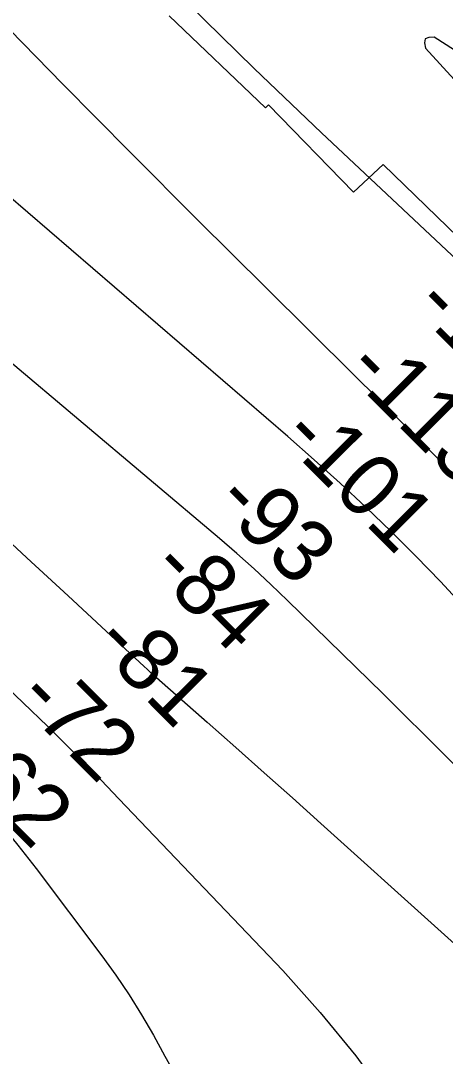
# Model space of a CAD drawing. Extents: x 3625074 to 3663148, y 511451 to 537151.
# Drawn here: x 3629325 to 3629781, y 532267 to 533380 of the extents above; entities that cross this region are included whole.
import ezdxf

# ---------------------------------------------------------------- set-up
doc = ezdxf.new("R2010")
doc.units = 0
for name, color, linetype in [('V-RIVR-RANG', 7, 'Continuous'), ('V-RRAP-RVMT', 7, 'Continuous'), ('V-TOPO-MAJR', 7, 'Continuous'), ('V-TOPO-MINR', 7, 'Continuous')]:
    doc.layers.add(name, color=color, linetype=linetype)

msp = doc.modelspace()

# ---------------------------------------------------------------- linework, layer by layer
at = {"layer": 'V-RRAP-RVMT'}
for p, q in [((3629484.1, 533385.5), (3629587.7, 533286.8)), ((3629587.7, 533286.8), (3629591, 533289.9)), ((3629591, 533289.9), (3629682.2, 533195.9)), ((3629682.2, 533195.9), (3629714.2, 533225.6)), ((3629714.2, 533225.6), (3629817.5, 533125.5))]:
    msp.add_line(p, q, dxfattribs=at)
at = {"layer": 'V-TOPO-MAJR'}
msp.add_lwpolyline([(3630450.1, 531992.4), (3630207.9, 532286.1), (3630196.9, 532299.4), (3630185.8, 532312.6), (3630174.6, 532325.6), (3630163.3, 532338.6), (3629826.8, 532721.6), (3629801.5, 532749.7), (3629775.9, 532777.4), (3629749.6, 532804.5), (3629723, 532831.3), (3629695.8, 532857.4), (3629668.2, 532883.3), (3629640.2, 532908.5), (3629611.8, 532933.5), (3629145.8, 533334.6)], dxfattribs=at)
at = {"layer": 'V-TOPO-MINR'}
for points in [[(3630401.5, 532263.4), (3630310.9, 532359), (3630291.3, 532379.7), (3630271.6, 532400.3), (3630252, 532420.9), (3630232.3, 532441.5), (3630179.1, 532497), (3630132.7, 532545.2), (3630086.1, 532593.2), (3630039.3, 532641), (3629992.3, 532688.7), (3629785.2, 532897.6), (3629759.7, 532923.2), (3629734.1, 532948.8), (3629708.5, 532974.4), (3629682.8, 532999.8), (3629588, 533093.6), (3629515, 533166.1), (3629442.3, 533238.9), (3629370, 533312.1), (3629298, 533385.5), (3629143.8, 533543.5)], [(3630590.8, 532231.3), (3630541.1, 532280), (3630491.9, 532329.2), (3630443.1, 532378.8), (3630370.6, 532453.1), (3630358.3, 532465.8), (3630346.2, 532478.7), (3630334.2, 532491.6), (3630322.3, 532504.7), (3630256.2, 532578.6), (3630241.2, 532596.4), (3630226.8, 532614.7), (3629881.6, 533040.3), (3629867.1, 533054.1), (3629852.5, 533067.9), (3629837.9, 533081.7), (3629823.3, 533095.4), (3629648.1, 533259.8), (3629575.7, 533328.9), (3629504.2, 533398.9)], [(3629791, 533348.5), (3629769.2, 533362.5), (3629763.4, 533362.4), (3629759.5, 533360.8), (3629758.6, 533356.6), (3629759.8, 533350.9), (3629914.2, 533181.9)], [(3630094.4, 532258.3), (3629982.3, 532380.4), (3629916.5, 532450.8), (3629850, 532520.5), (3629782.4, 532589.2), (3629714, 532657.1), (3629611.5, 532757.3), (3629593.6, 532774.4), (3629575.5, 532791.2), (3629557.1, 532807.6), (3629538.4, 532823.7), (3629311.4, 533015.1), (3629250.7, 533064.4), (3629188.7, 533112.1), (3629147.7, 533141.2)], [(3629149.3, 532967.9), (3629197.7, 532924.6), (3629242.5, 532884.3), (3629287.1, 532843.9), (3629331.4, 532803.1), (3629375.6, 532762.3), (3629457.3, 532686.3), (3629460.6, 532683.3), (3629463.9, 532680.3), (3629467.2, 532677.3), (3629470.5, 532674.3), (3629525.2, 532626.3), (3629555.9, 532599.2), (3629586.5, 532572.1), (3629616.9, 532544.9), (3629647.4, 532517.6), (3630024.4, 532177.9)], [(3629150.8, 532815.5), (3629184.6, 532783.4), (3629327.3, 532647.3), (3629353.5, 532622), (3629379.4, 532596.3), (3629405, 532570.4), (3629430.3, 532544.1), (3629606.3, 532359.3), (3629646.5, 532314.3), (3629684.8, 532267.8), (3629720.2, 532219)], [(3629152.2, 532674.5), (3629157.3, 532669.3), (3629258.1, 532566), (3629280, 532542.7), (3629301.2, 532518.9), (3629321.6, 532494.2), (3629341.3, 532469.1), (3629412, 532375.2), (3629426.9, 532354.5), (3629441.2, 532333.4), (3629454.5, 532311.8), (3629467.3, 532289.8), (3629479.7, 532267.5), (3629492.3, 532245.3)]]:
    msp.add_lwpolyline(points, dxfattribs=at)

# ---------------------------------------------------------------- texts
at = {"layer": 'V-RIVR-RANG'}
for s, p in [('-116', (3629744.7, 533071.8)), ('-113', (3629671.5, 533003.6)), ('-101', (3629602.2, 532931.4)), ('-93', (3629530.7, 532861.5)), ('-84', (3629461.5, 532789.3)), ('-81', (3629400.2, 532709.1)), ('-72', (3629317.9, 532650)), ('-62', (3629247.4, 532579.2))]:
    msp.add_text(s, height=67, rotation=314.96, dxfattribs=at).set_placement(p)

doc.saveas('drawing.dxf')
